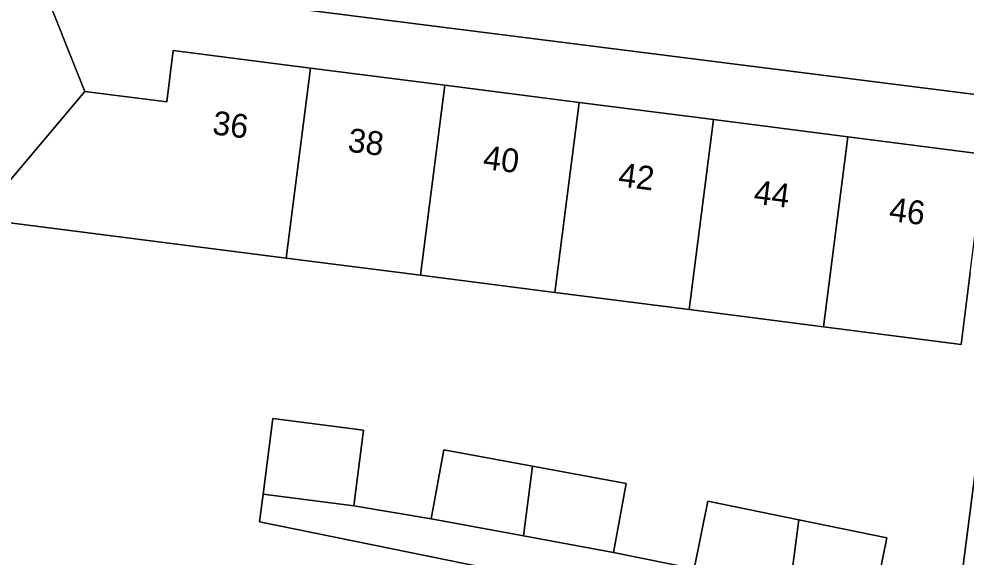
# Model space of a CAD drawing. Extents: x 159716 to 160783, y 383290 to 384031.
# Drawn here: x 160012.06 to 160051.81, y 383358.43 to 383381.02 of the extents above; entities that cross this region are included whole.
import ezdxf

# ---------------------------------------------------------------- set-up
doc = ezdxf.new("R2010")
doc.units = 0
for name, color, linetype in [('IMGEO_Erf', 7, 'Continuous'), ('IMGEO_Pand', 7, 'Continuous'), ('IMGEO_Pand_nummerreeks', 7, 'Continuous'), ('IMGEO_Voetpad_open', 7, 'Continuous')]:
    doc.layers.add(name, color=color, linetype=linetype)

msp = doc.modelspace()

# ---------------------------------------------------------------- linework, layer by layer
at = {"layer": 'IMGEO_Erf'}
for points in [[(160000.81, 383413.031), (160002.876, 383407.864), (160004.895, 383402.814), (160006.914, 383397.764), (160008.934, 383392.713), (160010.953, 383387.663), (160014.825, 383377.98), (160018.263, 383377.541), (160018.539, 383379.697), (160024.297, 383378.96), (160029.935, 383378.239), (160035.574, 383377.518), (160041.212, 383376.797), (160046.85, 383376.076), (160052.624, 383375.337), (160052.976, 383377.756), (160016.099, 383382.429), (160004.346, 383412.176)], [(160051.341, 383355.364), (160053.714, 383373.727)], [(160051.989, 383370.378), (160051.603, 383367.359), (160045.829, 383368.098), (160040.191, 383368.819), (160034.553, 383369.54), (160028.915, 383370.261), (160023.277, 383370.982), (160010.8, 383372.578)], [(160051.165, 383354.007), (160022.158, 383359.914), (160022.307, 383361.071), (160022.716, 383364.252), (160026.527, 383363.761), (160026.117, 383360.58), (160029.361, 383360.038), (160029.896, 383362.929), (160033.619, 383362.241), (160037.546, 383361.515), (160037.011, 383358.623), (160040.402, 383357.932), (160040.98, 383360.769), (160044.792, 383359.992), (160048.486, 383359.239), (160047.842, 383356.077)]]:
    msp.add_lwpolyline(points, dxfattribs=at)
at = {"layer": 'IMGEO_Pand'}
for points in [[(160003.449, 383384.662), (160006.055, 383378.145), (160008.19, 383378.998), (160010.623, 383373.014), (160014.825, 383377.98), (160010.953, 383387.663)], [(160010.623, 383373.014), (160010.8, 383372.578), (160023.277, 383370.982), (160024.297, 383378.96), (160018.539, 383379.697), (160018.263, 383377.541), (160014.825, 383377.98)], [(160028.915, 383370.261), (160029.935, 383378.239), (160024.297, 383378.96), (160023.277, 383370.982)], [(160034.553, 383369.54), (160035.574, 383377.518), (160029.935, 383378.239), (160028.915, 383370.261)], [(160034.553, 383369.54), (160040.191, 383368.819), (160041.212, 383376.797), (160035.574, 383377.518)], [(160041.212, 383376.797), (160040.191, 383368.819), (160045.829, 383368.098), (160046.85, 383376.076)], [(160051.989, 383370.378), (160052.439, 383373.892), (160052.624, 383375.337), (160046.85, 383376.076), (160045.829, 383368.098), (160051.603, 383367.359)], [(160022.307, 383361.071), (160026.117, 383360.58), (160026.527, 383363.761), (160022.716, 383364.252)], [(160033.619, 383362.241), (160029.896, 383362.929), (160029.361, 383360.038), (160033.245, 383359.319)], [(160033.619, 383362.241), (160033.245, 383359.319), (160037.011, 383358.623), (160037.546, 383361.515)], [(160044.792, 383359.992), (160040.98, 383360.769), (160040.402, 383357.932), (160040.336, 383357.607), (160044.381, 383356.782)], [(160044.381, 383356.782), (160047.842, 383356.077), (160048.486, 383359.239), (160044.792, 383359.992)]]:
    msp.add_lwpolyline(points, close=True, dxfattribs=at)
at = {"layer": 'IMGEO_Voetpad_open'}
for points in [[(160004.346, 383412.176), (160016.099, 383382.429), (160052.976, 383377.756), (160052.624, 383375.337), (160052.439, 383373.892), (160053.714, 383373.727), (160055.073, 383373.551), (160085.3, 383369.646), (160086.667, 383374.185)], [(160052.534, 383353.901), (160055.073, 383373.551), (160053.714, 383373.727), (160051.341, 383355.364)], [(160040.402, 383357.932), (160037.011, 383358.623), (160033.245, 383359.319), (160029.361, 383360.038), (160026.117, 383360.58), (160022.307, 383361.071), (160022.158, 383359.914), (160051.165, 383354.007)]]:
    msp.add_lwpolyline(points, dxfattribs=at)

# ---------------------------------------------------------------- texts
at = {"layer": 'IMGEO_Pand_nummerreeks'}
for s, rotation, p in [('36', 352.7106, (160020.143, 383376.185)), ('38', 352.7106, (160025.827, 383375.458)), ('40', 352.7106, (160031.508, 383374.732)), ('42', 352.7106, (160037.183, 383374.006)), ('44', 352.7106, (160042.867, 383373.278)), ('46', 352.712, (160048.548, 383372.552))]:
    msp.add_text(s, height=1, rotation=rotation, dxfattribs=at).set_placement(p)

doc.saveas('drawing.dxf')
